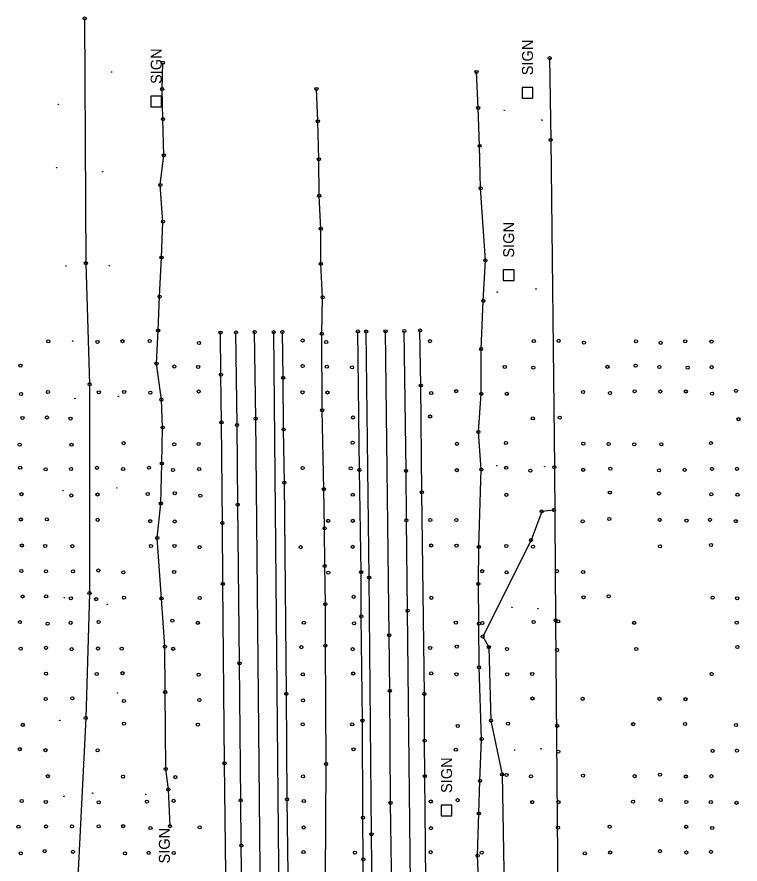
# Model space of a CAD drawing. Extents: x 20503438 to 20508873, y 7964251 to 7984667.
# Drawn here: x 20505218 to 20505682, y 7984124 to 7984667 of the extents above; entities that cross this region are included whole.
import ezdxf

# ---------------------------------------------------------------- set-up
doc = ezdxf.new("R2010")
doc.units = 0
for name, color, linetype in [('SurBreakLine', 7, 'Continuous'), ('SurControl', 7, 'Continuous'), ('SurDrainageArrowDown', 7, 'Continuous'), ('SurDrainageArrowUp', 7, 'Continuous'), ('SurEdgeRoadPaved', 7, 'Continuous'), ('SurEdgeShoulderPaved', 7, 'Continuous'), ('SurFenceWire', 7, 'Continuous'), ('SurPointsNonDTM', 7, 'Continuous'), ('SurRoadPoints', 7, 'Continuous'), ('SurSurveyPoints', 7, 'Continuous'), ('SurTreeLineRight', 7, 'Continuous')]:
    doc.layers.add(name, color=color, linetype=linetype)

msp = doc.modelspace()

# ---------------------------------------------------------------- linework, layer by layer
at = {"layer": 'SurBreakLine'}
for points in [[(20505388.09, 7982786.72), (20505387.46, 7982826.69), (20505386.97, 7982893.61), (20505385.8, 7982999.79), (20505385.32, 7983030.07), (20505384.98, 7983076.27), (20505384.47, 7983119.49), (20505384.1, 7983167.57), (20505382.15, 7983337.32), (20505379.76, 7983573.99), (20505379.24, 7983609.63), (20505378.24, 7983709.76), (20505377.29, 7983778.59), (20505376.87, 7983823.71), (20505376.2, 7983914.92), (20505375.66, 7983955.45), (20505374.47, 7984054.03), (20505371.04, 7984409.5), (20505370.34, 7984465.16)], [(20505462.87, 7983680.32), (20505462, 7983754.37), (20505461.92, 7983763.14), (20505461.43, 7983820.73), (20505460.13, 7983920.56), (20505459.87, 7983956.36), (20505458.96, 7984026.11), (20505458.21, 7984106.73), (20505457.44, 7984163.09), (20505457.01, 7984234.97), (20505456.62, 7984270.6), (20505454.26, 7984465.59)]]:
    msp.add_lwpolyline(points, dxfattribs=at)
at = {"layer": 'SurControl'}
for centre in [(20505278.59, 7984631.93), (20505244.47, 7984611.22), (20505530.35, 7984607.29), (20505554.48, 7984601.04), (20505243.34, 7984570.5), (20505272.84, 7984568.02), (20505249.41, 7984507.48), (20505277.25, 7984507.74), (20505525.86, 7984490.7), (20505550.7, 7984492.79), (20505253.67, 7984459.29), (20505282.95, 7984423.79), (20505255.17, 7984422.51), (20505525.42, 7984379.36), (20505556.24, 7984378.75), (20505247.52, 7984363.35), (20505281.98, 7984365.07), (20505248.33, 7984294.75), (20505275.82, 7984290.47), (20505535.26, 7984288.54), (20505552.05, 7984287.72), (20505282.28, 7984233.55), (20505245.39, 7984215.97), (20505536.97, 7984197.1), (20505553.97, 7984197.78), (20505266.48, 7984169.39), (20505300.38, 7984168.65), (20505248.04, 7984167.4)]:
    msp.add_circle(centre, 0.15, dxfattribs=at)
at = {"layer": 'SurDrainageArrowDown'}
for points in [[(20505316.12, 7984148.17), (20505315.05, 7984171.71), (20505313.31, 7984184.87), (20505312.96, 7984234.23), (20505312.81, 7984263.36), (20505310.59, 7984294.27), (20505307.91, 7984332.98), (20505310.22, 7984355.11), (20505310.8, 7984380.78), (20505311.32, 7984403.86), (20505310.55, 7984421.7), (20505307.45, 7984444.85), (20505308.51, 7984466.08), (20505309.43, 7984487.86), (20505310.64, 7984512.94), (20505311.52, 7984535.88), (20505309.86, 7984559.46), (20505312.13, 7984578.48), (20505311.52, 7984601.68), (20505311.05, 7984620.98), (20505311.47, 7984637.83)], [(20505516.7, 7983964.57), (20505514.28, 7983988.75), (20505514.91, 7984015.06), (20505514.13, 7984039.03), (20505515.08, 7984085.02), (20505513.28, 7984129.28), (20505514.11, 7984156.29), (20505514.76, 7984177.27), (20505515.85, 7984204.03), (20505514.24, 7984250.08), (20505514.12, 7984278.02), (20505513.76, 7984303.59), (20505514.1, 7984327.37), (20505515.67, 7984376.97), (20505513.76, 7984401.01), (20505515.66, 7984425.46), (20505515.53, 7984454.22), (20505516.92, 7984485.15), (20505518.27, 7984511.07), (20505515.23, 7984557.31), (20505514.54, 7984584.59), (20505513.62, 7984608.83), (20505512.59, 7984631.93)]]:
    msp.add_lwpolyline(points, dxfattribs=at)
at = {"layer": 'SurDrainageArrowUp'}
msp.add_lwpolyline([(20505421.16, 7983731.09), (20505419.67, 7983779.95), (20505419.5, 7983832.82), (20505419.46, 7983889.67), (20505419.05, 7983962.92), (20505417.58, 7984039.73), (20505415.76, 7984114.76), (20505416.12, 7984188), (20505415.7, 7984263.99), (20505415.68, 7984290.61), (20505415.27, 7984315.09), (20505415.19, 7984339.17), (20505414.71, 7984364.31), (20505413.6, 7984414.93), (20505413.44, 7984464.07), (20505413.89, 7984487.44), (20505412.77, 7984508.85), (20505412.76, 7984531.37), (20505411.67, 7984552.58), (20505411.51, 7984575.95), (20505410.83, 7984600.27), (20505410.02, 7984621.06)], dxfattribs=at)
at = {"layer": 'SurEdgeRoadPaved'}
for points in [[(20505367.02, 7983649.08), (20505365.92, 7983751.56), (20505365.51, 7983791.53), (20505365.33, 7983812.07), (20505365.03, 7983855.71), (20505364.56, 7983893.31), (20505362.58, 7984070.22), (20505362.33, 7984090.49), (20505361.75, 7984135.8), (20505361.43, 7984164.73), (20505360.65, 7984252.69), (20505359.48, 7984354.42), (20505359.05, 7984405.55), (20505358.33, 7984464.86)], [(20505399.87, 7982796.43), (20505397.64, 7982996.42), (20505397.31, 7983043.62), (20505395.75, 7983196.59), (20505394.62, 7983287.56), (20505393.71, 7983393.22), (20505391.47, 7983583.96), (20505391.16, 7983613.2), (20505390.95, 7983649.19), (20505388.69, 7983846.62), (20505387.86, 7983937.63), (20505387.13, 7984000.04), (20505387.09, 7984002.85), (20505386.65, 7984030.88), (20505382.6, 7984465.04)], [(20505449.78, 7983725.38), (20505449.64, 7983752.99), (20505449.04, 7983812.58), (20505447.94, 7983902.43), (20505447.63, 7983935.88), (20505447.17, 7983968.3), (20505446.93, 7983996.29), (20505446.39, 7984036.71), (20505446.17, 7984064.44), (20505445.22, 7984143), (20505443.79, 7984307.66), (20505441.81, 7984465.5)], [(20505484.93, 7982775.73), (20505484.31, 7982835.82), (20505483.21, 7982919), (20505481.67, 7983052.88), (20505480.16, 7983185.03), (20505479.57, 7983233.06), (20505478.99, 7983282.65), (20505478.07, 7983364.47), (20505477.49, 7983427.45), (20505476.34, 7983527.07), (20505475.78, 7983595.33), (20505474.69, 7983687.27), (20505474.16, 7983745.86), (20505473.26, 7983818.48), (20505472.69, 7983886.02), (20505472.06, 7983927.63), (20505471.61, 7983985.32), (20505470.9, 7984047.39), (20505470.84, 7984053.12), (20505468.38, 7984286.35), (20505467.61, 7984344.39), (20505467.44, 7984376.12), (20505466.29, 7984465.77)]]:
    msp.add_lwpolyline(points, dxfattribs=at)
at = {"layer": 'SurEdgeShoulderPaved'}
for points in [[(20505356.33, 7983687.67), (20505355.63, 7983757.41), (20505354.55, 7983828.42), (20505353.53, 7983929.56), (20505353.47, 7983960.72), (20505353.18, 7984002.99), (20505353.04, 7984016.95), (20505352.47, 7984070.78), (20505352.34, 7984082.36), (20505350.99, 7984188.49), (20505349.95, 7984303.65), (20505349.66, 7984342.61), (20505349.12, 7984407.15), (20505348.72, 7984437.82), (20505348.42, 7984464.78)], [(20505396.26, 7983698.73), (20505395.49, 7983760.73), (20505395.13, 7983786.82), (20505394.68, 7983821.97), (20505393.87, 7983937.23), (20505392.66, 7984036.58), (20505392.48, 7984069.7), (20505391.14, 7984165.4), (20505390.7, 7984233.06), (20505389.4, 7984368.52), (20505388.88, 7984402.64), (20505388.62, 7984435.71), (20505388.1, 7984465.16)], [(20505445.01, 7983677.11), (20505444.05, 7983741.95), (20505442.91, 7983871.04), (20505440.02, 7984126.9), (20505439.76, 7984153.63), (20505439.51, 7984215.86), (20505438.71, 7984282.71), (20505438.63, 7984311.09), (20505437.5, 7984376.59), (20505436.53, 7984465.51)], [(20505484.96, 7983655.65), (20505482.47, 7983897.96), (20505482.01, 7983938.92), (20505481.54, 7983978.76), (20505480.77, 7984060.56), (20505480.73, 7984063.33), (20505480.34, 7984091), (20505479.48, 7984180.27), (20505479.28, 7984203.06), (20505479.16, 7984232.92), (20505477.56, 7984362.31), (20505476.85, 7984430.86), (20505476.34, 7984466.08)]]:
    msp.add_lwpolyline(points, dxfattribs=at)
at = {"layer": 'SurFenceWire'}
for points in [[(20505261.33, 7984666.22), (20505262.12, 7984509.28), (20505264.5, 7984431.6), (20505264.46, 7984297.73), (20505262.01, 7984217.56), (20505256.74, 7984111.38), (20505257.38, 7984034.58), (20505258.94, 7983929.81), (20505261.07, 7983745.71)], [(20505559.43, 7984640.78), (20505560.17, 7984588.37), (20505562.54, 7984378.42), (20505563.28, 7984280.23), (20505565.01, 7984077.63), (20505567.76, 7983869.69), (20505568.29, 7983819.98), (20505570.2, 7983612.37), (20505577.97, 7983452.36), (20505588.36, 7983359.69), (20505598.48, 7983268.53), (20505602.02, 7983169.29), (20505604.28, 7983214.9), (20505597.36, 7983079.77), (20505591.48, 7982965.7), (20505583.74, 7982820.12), (20505580.19, 7982701.02)]]:
    msp.add_lwpolyline(points, dxfattribs=at)
at = {"layer": 'SurPointsNonDTM'}
for centre in [(20505261.33, 7984666.22), (20505559.43, 7984640.78), (20505560.17, 7984588.37), (20505262.12, 7984509.28), (20505264.5, 7984431.6), (20505562.54, 7984378.42), (20505554.36, 7984350.05), (20505562.2, 7984350.95), (20505547.55, 7984331.64), (20505264.46, 7984297.73), (20505563.28, 7984280.23), (20505516.56, 7984269.81), (20505520.5, 7984262.99), (20505262.01, 7984217.56), (20505521.83, 7984215.85), (20505529, 7984181.41)]:
    msp.add_circle(centre, 1, dxfattribs=at)
at = {"layer": 'SurRoadPoints'}
for points in [[(20505548.69, 7984618.58), (20505548.69, 7984618.58), (20505548.69, 7984622.01), (20505541.83, 7984622.01), (20505541.83, 7984615.15), (20505548.69, 7984615.15), (20505548.69, 7984618.58)], [(20505310.66, 7984613.02), (20505310.66, 7984613.02), (20505310.66, 7984616.45), (20505303.8, 7984616.45), (20505303.8, 7984609.59), (20505310.66, 7984609.59), (20505310.66, 7984613.02)], [(20505536.62, 7984501.65), (20505536.62, 7984501.65), (20505536.62, 7984505.08), (20505529.76, 7984505.08), (20505529.76, 7984498.22), (20505536.62, 7984498.22), (20505536.62, 7984501.65)], [(20505496.83, 7984158.24), (20505496.83, 7984158.24), (20505496.83, 7984161.67), (20505489.97, 7984161.67), (20505489.97, 7984154.81), (20505496.83, 7984154.81), (20505496.83, 7984158.24)]]:
    msp.add_lwpolyline(points, dxfattribs=at)
at = {"layer": 'SurSurveyPoints'}
for centre in [(20505311.47, 7984637.83), (20505512.59, 7984631.93), (20505311.05, 7984620.98), (20505410.02, 7984621.06), (20505513.62, 7984608.83), (20505311.52, 7984601.68), (20505410.83, 7984600.27), (20505514.54, 7984584.59), (20505312.13, 7984578.48), (20505411.51, 7984575.95), (20505309.86, 7984559.46), (20505411.67, 7984552.58), (20505515.23, 7984557.31), (20505311.52, 7984535.88), (20505412.76, 7984531.37), (20505310.64, 7984512.94), (20505518.27, 7984511.07), (20505412.77, 7984508.85), (20505309.43, 7984487.86), (20505413.89, 7984487.44), (20505516.92, 7984485.15), (20505308.51, 7984466.08), (20505436.53, 7984465.51), (20505441.81, 7984465.5), (20505454.26, 7984465.59), (20505466.29, 7984465.77), (20505476.34, 7984466.08), (20505348.42, 7984464.78), (20505358.33, 7984464.86), (20505370.34, 7984465.16), (20505382.6, 7984465.04), (20505388.1, 7984465.16), (20505413.44, 7984464.07), (20505238.01, 7984459.11), (20505269.56, 7984458.74), (20505285.61, 7984459.29), (20505303, 7984459.39), (20505334.67, 7984458.14), (20505401.08, 7984459.66), (20505416.23, 7984458.68), (20505482.79, 7984459.28), (20505549.3, 7984459.33), (20505565.31, 7984459.51), (20505581.46, 7984458.32), (20505614.82, 7984459.11), (20505630.66, 7984458.23), (20505646.35, 7984459.16), (20505663.28, 7984459), (20505515.53, 7984454.22), (20505307.45, 7984444.85), (20505220.21, 7984443.56), (20505318.91, 7984443.03), (20505334.16, 7984442.72), (20505401.07, 7984443.39), (20505416.65, 7984442.85), (20505432.8, 7984442.47), (20505530.76, 7984442.75), (20505548.99, 7984442.25), (20505596.58, 7984442.82), (20505614.58, 7984443.51), (20505629.86, 7984442.72), (20505648, 7984442.26), (20505663.36, 7984442.6), (20505348.72, 7984437.82), (20505388.62, 7984435.71), (20505476.85, 7984430.86), (20505220.57, 7984425.42), (20505237.8, 7984426.62), (20505270.45, 7984426.47), (20505286.65, 7984426.72), (20505303.49, 7984426.22), (20505334.44, 7984426.98), (20505400.99, 7984426.47), (20505417.01, 7984426.37), (20505483.49, 7984426), (20505499.51, 7984427.22), (20505515.66, 7984425.46), (20505532.06, 7984425.47), (20505580.88, 7984426.68), (20505598.17, 7984426.02), (20505613.98, 7984427.04), (20505630.44, 7984426.96), (20505646.79, 7984426.95), (20505663.58, 7984425.64), (20505678.98, 7984427.37), (20505310.55, 7984421.7), (20505413.6, 7984414.93), (20505221.47, 7984409.99), (20505237.22, 7984410.27), (20505252.29, 7984409.57), (20505349.12, 7984407.15), (20505371.04, 7984409.5), (20505433.46, 7984410.33), (20505482.87, 7984410.95), (20505548.69, 7984409.75), (20505565.9, 7984410.25), (20505680.55, 7984409.21), (20505311.32, 7984403.86), (20505359.05, 7984405.55), (20505388.88, 7984402.64), (20505513.76, 7984401.01), (20505219.7, 7984392.82), (20505252.93, 7984392.81), (20505286.4, 7984393.81), (20505318.81, 7984393.1), (20505334.38, 7984393.31), (20505433.17, 7984394.15), (20505500.11, 7984393.4), (20505531.45, 7984393.91), (20505581.05, 7984393.49), (20505597.29, 7984393.35), (20505613.75, 7984393.11), (20505631.13, 7984393.07), (20505662.92, 7984393.88), (20505310.8, 7984380.78), (20505220.04, 7984378.11), (20505236.39, 7984377), (20505252.6, 7984377.28), (20505269.3, 7984378.02), (20505286.03, 7984377.25), (20505302.56, 7984378.06), (20505317.94, 7984376.6), (20505334.78, 7984377.27), (20505401.1, 7984377.86), (20505431.96, 7984377.72), (20505437.5, 7984376.59), (20505467.44, 7984376.12), (20505499.98, 7984376.55), (20505515.67, 7984376.97), (20505531.58, 7984378.06), (20505547.14, 7984376.15), (20505580.94, 7984376.77), (20505598.35, 7984377.54), (20505629.64, 7984376.45), (20505646.07, 7984376.75), (20505663.63, 7984377.38), (20505679.62, 7984377.4), (20505389.4, 7984368.52), (20505414.71, 7984364.31), (20505477.56, 7984362.31), (20505220.84, 7984361.13), (20505252.77, 7984360.28), (20505269.59, 7984360.95), (20505301.76, 7984361.26), (20505319.2, 7984361.71), (20505335.5, 7984360.23), (20505433.32, 7984360.74), (20505531.64, 7984360.68), (20505598.1, 7984362.16), (20505629.6, 7984361.54), (20505663.09, 7984360.97), (20505679.89, 7984360.79), (20505310.22, 7984355.11), (20505359.48, 7984354.42), (20505220.45, 7984344.88), (20505237.14, 7984344.96), (20505269.7, 7984344.66), (20505303.32, 7984343.81), (20505319.03, 7984343.6), (20505349.66, 7984342.61), (20505417.47, 7984344.03), (20505433.29, 7984344.02), (20505467.61, 7984344.39), (20505482.96, 7984344.52), (20505499.71, 7984344.61), (20505580.64, 7984343.64), (20505597.73, 7984345.16), (20505630.08, 7984344.69), (20505647.18, 7984344.18), (20505662.3, 7984344.67), (20505678.84, 7984343.84), (20505415.19, 7984339.17), (20505307.91, 7984332.98), (20505221.04, 7984328.2), (20505236.01, 7984327.91), (20505253.45, 7984327.81), (20505303.82, 7984327.91), (20505318.99, 7984327.91), (20505335.09, 7984327.11), (20505399.83, 7984327.1), (20505433.25, 7984327.37), (20505483.52, 7984328.2), (20505499.77, 7984328.1), (20505514.1, 7984327.37), (20505531.67, 7984327.9), (20505548.85, 7984327.47), (20505630.24, 7984327.72), (20505662.93, 7984328.54), (20505415.27, 7984315.09), (20505220.77, 7984311.82), (20505236.55, 7984311.62), (20505253.94, 7984311.69), (20505270.17, 7984312.18), (20505286.17, 7984310.98), (20505318.71, 7984311.23), (20505417.58, 7984310.78), (20505438.63, 7984311.09), (20505516.22, 7984311.74), (20505531.85, 7984310.98), (20505564.15, 7984311.77), (20505580.98, 7984311.2), (20505349.95, 7984303.65), (20505443.79, 7984307.66), (20505513.76, 7984303.59), (20505221.54, 7984295.5), (20505236.67, 7984295.54), (20505252.47, 7984294.32), (20505268.74, 7984293.75), (20505286.51, 7984294.74), (20505310.59, 7984294.27), (20505335.14, 7984294.48), (20505433.83, 7984295.29), (20505483.57, 7984294.6), (20505581.2, 7984295.02), (20505597.28, 7984295.6), (20505663.94, 7984294.73), (20505679.72, 7984294.36), (20505415.68, 7984290.61), (20505468.38, 7984286.35), (20505438.71, 7984282.71), (20505219.93, 7984279.07), (20505237.59, 7984278.02), (20505252.4, 7984278.64), (20505270.27, 7984279.16), (20505317.52, 7984280.04), (20505333.91, 7984278.6), (20505401.91, 7984278.65), (20505434.07, 7984278.24), (20505499.32, 7984278.71), (20505514.12, 7984278.02), (20505516.38, 7984278.49), (20505549.17, 7984279.17), (20505564.94, 7984279.56), (20505613.63, 7984278.61), (20505679.39, 7984278.74), (20505456.62, 7984270.6), (20505220.34, 7984262.05), (20505236.54, 7984262.58), (20505253.07, 7984261.68), (20505269.92, 7984262.15), (20505285.1, 7984262.06), (20505312.81, 7984263.36), (20505318.09, 7984261.94), (20505400.24, 7984262.96), (20505415.7, 7984263.99), (20505433.18, 7984261.69), (20505482.86, 7984262.5), (20505500, 7984263.35), (20505532.12, 7984261.82), (20505564.21, 7984261.2), (20505615, 7984261.82), (20505679.81, 7984263.13), (20505360.65, 7984252.69), (20505514.24, 7984250.08), (20505236.6, 7984245.94), (20505269.11, 7984245.84), (20505285.59, 7984246.34), (20505334.39, 7984245.36), (20505401.24, 7984245.53), (20505433.52, 7984246.11), (20505483.51, 7984246.15), (20505499.76, 7984245.62), (20505532.25, 7984245.62), (20505548.29, 7984245.82), (20505663.3, 7984245.84), (20505312.96, 7984234.23), (20505390.7, 7984233.06), (20505457.01, 7984234.97), (20505479.16, 7984232.92), (20505236.34, 7984229.73), (20505253.51, 7984230.13), (20505286.57, 7984228.42), (20505334.94, 7984229.09), (20505401.38, 7984228.96), (20505548.47, 7984230.05), (20505580.59, 7984229.86), (20505629.87, 7984229.86), (20505646.61, 7984229.66), (20505439.51, 7984215.86), (20505221.74, 7984213.17), (20505286.53, 7984213.97), (20505333.89, 7984213.33), (20505401.13, 7984213.45), (20505432.88, 7984213.47), (20505500.57, 7984212.44), (20505532.81, 7984213.95), (20505564.31, 7984212.56), (20505613.02, 7984213.58), (20505646.27, 7984213.75), (20505678.97, 7984213.12), (20505479.28, 7984203.06), (20505515.85, 7984204.03), (20505219.78, 7984197.55), (20505236.24, 7984196.94), (20505269.67, 7984196.77), (20505433.7, 7984197.52), (20505499.3, 7984197.22), (20505565.01, 7984196), (20505664.03, 7984196.54), (20505679.57, 7984196.62), (20505350.99, 7984188.49), (20505313.31, 7984184.87), (20505416.12, 7984188), (20505237.71, 7984180.27), (20505285.99, 7984179.87), (20505319.47, 7984179.62), (20505401.38, 7984180.12), (20505479.48, 7984180.27), (20505531.85, 7984181.01), (20505547.48, 7984180.13), (20505580.88, 7984180.6), (20505613.94, 7984180.24), (20505630.22, 7984181.22), (20505646.82, 7984180.02), (20505663.12, 7984180.28), (20505514.76, 7984177.27), (20505315.05, 7984171.71), (20505220.98, 7984164.3), (20505236.43, 7984163.71), (20505270.39, 7984163.49), (20505301.32, 7984163.91), (20505318.47, 7984164.44), (20505361.43, 7984164.73), (20505391.14, 7984165.4), (20505401.86, 7984164.29), (20505457.44, 7984163.09), (20505483.26, 7984164.04), (20505500.44, 7984164.85), (20505548.3, 7984163.58), (20505565.14, 7984163.6), (20505612.92, 7984163.95), (20505630.69, 7984164.93), (20505647.06, 7984163.7), (20505662.78, 7984163.65), (20505679.27, 7984163.14), (20505514.11, 7984156.29), (20505439.76, 7984153.63), (20505218.94, 7984147.86), (20505236.62, 7984147.99), (20505253.21, 7984148.08), (20505270.34, 7984148.02), (20505286.02, 7984148.21), (20505303.59, 7984146.99), (20505316.12, 7984148.17), (20505335.11, 7984147.41), (20505401.77, 7984147.31), (20505483.41, 7984146.89), (20505564.77, 7984147.2), (20505597.92, 7984147.89), (20505647.01, 7984147.72), (20505663.64, 7984147.06), (20505445.22, 7984143), (20505361.75, 7984135.8), (20505220.39, 7984130.79), (20505235.74, 7984132.15), (20505253.94, 7984131.75), (20505287.25, 7984130.8), (20505302.44, 7984131.07), (20505318.46, 7984130.96), (20505401.65, 7984131.6), (20505434.67, 7984131.14), (20505483.25, 7984131.49), (20505513.28, 7984129.28), (20505515.92, 7984131.22), (20505582.03, 7984130.71), (20505598.27, 7984131.28), (20505630.19, 7984132.15), (20505647.13, 7984131.27), (20505662.93, 7984131.69), (20505440.02, 7984126.9)]:
    msp.add_circle(centre, 1, dxfattribs=at)
at = {"layer": 'SurTreeLineRight'}
msp.add_lwpolyline([(20505562.2, 7984350.95), (20505554.36, 7984350.05), (20505547.55, 7984331.64), (20505516.56, 7984269.81), (20505520.5, 7984262.99), (20505521.83, 7984215.85), (20505529, 7984181.41), (20505530.21, 7984107.66), (20505529.77, 7984072.16), (20505529.18, 7984036.24), (20505536.72, 7984014.44), (20505537.92, 7984002.41), (20505535.71, 7983989.08), (20505528.05, 7983976.3), (20505527.31, 7983934.11), (20505525.03, 7983882.56), (20505527.31, 7983859.79), (20505531.72, 7983837.17), (20505544.05, 7983828.15), (20505574.38, 7983820.74)], dxfattribs=at)

# ---------------------------------------------------------------- texts
at = {"layer": 'SurRoadPoints'}
for p in [(20505548.76, 7984629.79), (20505310.73, 7984624.23), (20505536.69, 7984512.86), (20505496.9, 7984169.45), (20505315.96, 7984124.24)]:
    msp.add_text('SIGN', height=6.995, rotation=90, dxfattribs=at).set_placement(p)

doc.saveas('drawing.dxf')
